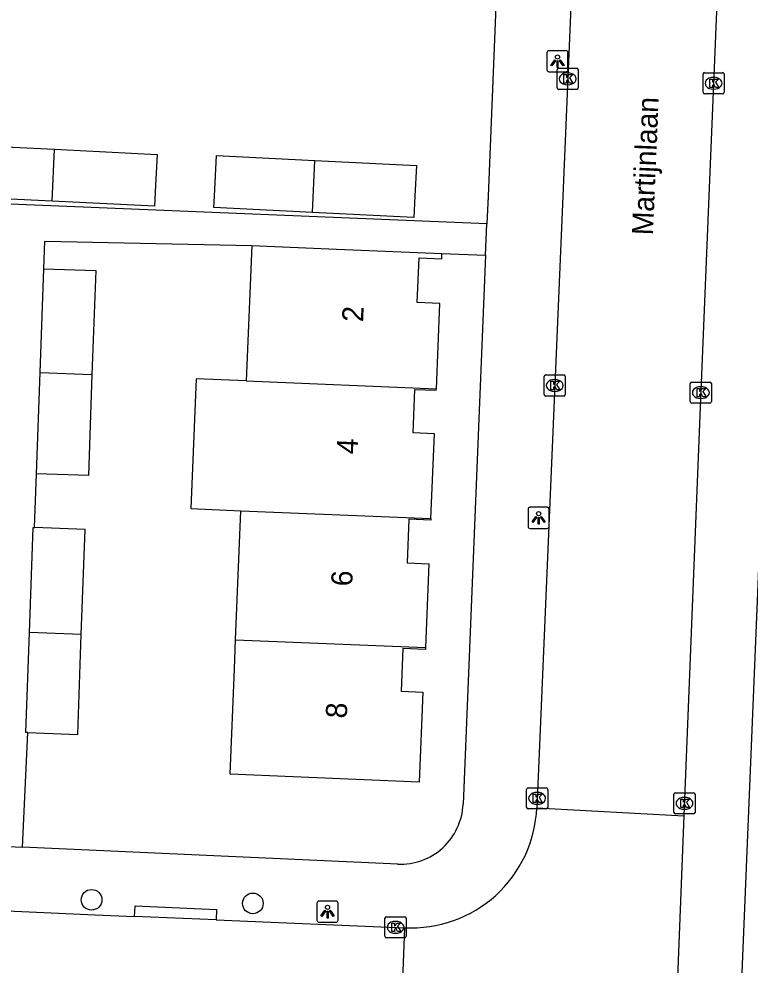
# Model space of a CAD drawing. Extents: x 160077 to 160945, y 386481 to 387498.
# Drawn here: x 160588.07 to 160622.65, y 386713.63 to 386758.39 of the extents above; entities that cross this region are included whole.
import ezdxf

# ---------------------------------------------------------------- set-up
doc = ezdxf.new("R2010")
doc.units = 0
for name, color, linetype in [('IMGEO_Boom', 7, 'Continuous'), ('IMGEO_Kolk', 7, 'Continuous'), ('IMGEO_Lichtpunt', 7, 'Continuous'), ('IMGEO_Openbare_ruimte_label', 7, 'Continuous'), ('IMGEO_Pand', 7, 'Continuous'), ('IMGEO_Pand_nummerreeks', 7, 'Continuous'), ('IMGEO_Rijbaan_lokaal_open', 7, 'Continuous'), ('IMGEO_Voetpad_open', 7, 'Continuous')]:
    doc.layers.add(name, color=color, linetype=linetype)

msp = doc.modelspace()

# ---------------------------------------------------------------- linework, layer by layer
at = {"layer": 'IMGEO_Boom'}
for centre in [(160591.502, 386716.716), (160599.132, 386716.546)]:
    msp.add_circle(centre, 0.489, dxfattribs=at)
at = {"layer": 'IMGEO_Kolk'}
for p, q in [((160613.525, 386755.13), (160613.525, 386755.982)), ((160613.6, 386756.056), (160614.452, 386756.056)), ((160614.013, 386755.836), (160614.038, 386755.836)), ((160614.526, 386755.982), (160614.526, 386755.13)), ((160620.426, 386754.919), (160620.426, 386755.771)), ((160620.501, 386755.845), (160621.353, 386755.845)), ((160620.914, 386755.625), (160620.939, 386755.625)), ((160621.427, 386755.771), (160621.427, 386754.919)), ((160614.036, 386755.276), (160614.011, 386755.276)), ((160614.452, 386755.056), (160613.6, 386755.056)), ((160621.353, 386754.845), (160620.501, 386754.845)), ((160620.937, 386755.065), (160620.912, 386755.065)), ((160612.911, 386740.623), (160612.911, 386741.475)), ((160612.986, 386741.549), (160613.838, 386741.549)), ((160613.399, 386741.329), (160613.424, 386741.329)), ((160613.912, 386741.475), (160613.912, 386740.623)), ((160619.823, 386740.284), (160619.823, 386741.136)), ((160619.898, 386741.21), (160620.75, 386741.21)), ((160620.311, 386740.99), (160620.336, 386740.99)), ((160620.824, 386741.136), (160620.824, 386740.284)), ((160613.838, 386740.549), (160612.986, 386740.549)), ((160613.422, 386740.769), (160613.397, 386740.769)), ((160620.334, 386740.43), (160620.309, 386740.43)), ((160620.75, 386740.21), (160619.898, 386740.21)), ((160612.078, 386721.09), (160612.078, 386721.942)), ((160612.153, 386722.016), (160613.005, 386722.016)), ((160612.566, 386721.796), (160612.591, 386721.796)), ((160613.079, 386721.942), (160613.079, 386721.09)), ((160619.048, 386720.854), (160619.048, 386721.706)), ((160619.123, 386721.78), (160619.975, 386721.78)), ((160620.049, 386721.706), (160620.049, 386720.854)), ((160612.589, 386721.236), (160612.564, 386721.236)), ((160619.536, 386721.56), (160619.561, 386721.56)), ((160613.005, 386721.016), (160612.153, 386721.016)), ((160619.975, 386720.78), (160619.123, 386720.78)), ((160619.559, 386721), (160619.534, 386721)), ((160605.382, 386714.989), (160605.382, 386715.841)), ((160605.457, 386715.915), (160606.309, 386715.915)), ((160606.383, 386715.841), (160606.383, 386714.989)), ((160605.87, 386715.695), (160605.895, 386715.695)), ((160606.309, 386714.915), (160605.457, 386714.915)), ((160605.893, 386715.135), (160605.868, 386715.135))]:
    msp.add_line(p, q, dxfattribs=at)
for points in [[(160613.525, 386755.13), (160613.525, 386755.982)], [(160613.6, 386756.056), (160614.452, 386756.056)], [(160613.846, 386755.756), (160613.969, 386755.756), (160613.969, 386755.605), (160614.099, 386755.756), (160614.263, 386755.756), (160614.117, 386755.605), (160614.27, 386755.356), (160614.118, 386755.356), (160614.033, 386755.52), (160613.969, 386755.453), (160613.969, 386755.356), (160613.846, 386755.356), (160613.846, 386755.756)], [(160614.526, 386755.982), (160614.526, 386755.13)], [(160620.426, 386754.919), (160620.426, 386755.771)], [(160620.501, 386755.845), (160621.353, 386755.845)], [(160621.427, 386755.771), (160621.427, 386754.919)], [(160620.747, 386755.545), (160620.87, 386755.545), (160620.87, 386755.394), (160621, 386755.545), (160621.164, 386755.545), (160621.018, 386755.394), (160621.171, 386755.145), (160621.019, 386755.145), (160620.934, 386755.309), (160620.87, 386755.242), (160620.87, 386755.145), (160620.747, 386755.145), (160620.747, 386755.545)], [(160614.452, 386755.056), (160613.6, 386755.056)], [(160621.353, 386754.845), (160620.501, 386754.845)], [(160612.911, 386740.623), (160612.911, 386741.475)], [(160612.986, 386741.549), (160613.838, 386741.549)], [(160613.912, 386741.475), (160613.912, 386740.623)], [(160613.232, 386741.249), (160613.355, 386741.249), (160613.355, 386741.098), (160613.485, 386741.249), (160613.649, 386741.249), (160613.503, 386741.098), (160613.656, 386740.849), (160613.504, 386740.849), (160613.419, 386741.013), (160613.355, 386740.946), (160613.355, 386740.849), (160613.232, 386740.849), (160613.232, 386741.249)], [(160619.823, 386740.284), (160619.823, 386741.136)], [(160619.898, 386741.21), (160620.75, 386741.21)], [(160620.144, 386740.91), (160620.267, 386740.91), (160620.267, 386740.759), (160620.397, 386740.91), (160620.561, 386740.91), (160620.415, 386740.759), (160620.568, 386740.51), (160620.416, 386740.51), (160620.331, 386740.674), (160620.267, 386740.607), (160620.267, 386740.51), (160620.144, 386740.51), (160620.144, 386740.91)], [(160620.824, 386741.136), (160620.824, 386740.284)], [(160613.838, 386740.549), (160612.986, 386740.549)], [(160620.75, 386740.21), (160619.898, 386740.21)], [(160612.078, 386721.09), (160612.078, 386721.942)], [(160612.153, 386722.016), (160613.005, 386722.016)], [(160612.399, 386721.716), (160612.522, 386721.716), (160612.522, 386721.565), (160612.652, 386721.716), (160612.816, 386721.716), (160612.67, 386721.565), (160612.823, 386721.316), (160612.671, 386721.316), (160612.586, 386721.48), (160612.522, 386721.413), (160612.522, 386721.316), (160612.399, 386721.316), (160612.399, 386721.716)], [(160613.079, 386721.942), (160613.079, 386721.09)], [(160619.048, 386720.854), (160619.048, 386721.706)], [(160619.123, 386721.78), (160619.975, 386721.78)], [(160620.049, 386721.706), (160620.049, 386720.854)], [(160619.369, 386721.48), (160619.492, 386721.48), (160619.492, 386721.329), (160619.622, 386721.48), (160619.786, 386721.48), (160619.64, 386721.329), (160619.793, 386721.08), (160619.641, 386721.08), (160619.556, 386721.244), (160619.492, 386721.177), (160619.492, 386721.08), (160619.369, 386721.08), (160619.369, 386721.48)], [(160613.005, 386721.016), (160612.153, 386721.016)], [(160619.975, 386720.78), (160619.123, 386720.78)], [(160605.382, 386714.989), (160605.382, 386715.841)], [(160605.457, 386715.915), (160606.309, 386715.915)], [(160606.383, 386715.841), (160606.383, 386714.989)], [(160605.703, 386715.615), (160605.826, 386715.615), (160605.826, 386715.464), (160605.956, 386715.615), (160606.12, 386715.615), (160605.974, 386715.464), (160606.127, 386715.215), (160605.975, 386715.215), (160605.89, 386715.379), (160605.826, 386715.312), (160605.826, 386715.215), (160605.703, 386715.215), (160605.703, 386715.615)], [(160606.309, 386714.915), (160605.457, 386714.915)]]:
    msp.add_lwpolyline(points, dxfattribs=at)
for centre, start, end in [((160613.602, 386755.98), 91.552, 178.448), ((160613.602, 386755.98), 91.552, 178.448), ((160614.45, 386755.98), 1.552, 88.448), ((160614.45, 386755.98), 1.552, 88.448), ((160620.503, 386755.769), 91.552, 178.448), ((160620.503, 386755.769), 91.552, 178.448), ((160621.351, 386755.769), 1.552, 88.448), ((160621.351, 386755.769), 1.552, 88.448), ((160613.602, 386755.132), 181.552, 268.448), ((160613.602, 386755.132), 181.552, 268.448), ((160614.45, 386755.132), 271.552, 358.448), ((160614.45, 386755.132), 271.552, 358.448), ((160620.503, 386754.921), 181.552, 268.448), ((160620.503, 386754.921), 181.552, 268.448), ((160621.351, 386754.921), 271.552, 358.448), ((160621.351, 386754.921), 271.552, 358.448), ((160612.988, 386741.473), 91.552, 178.448), ((160612.988, 386741.473), 91.552, 178.448), ((160613.836, 386741.473), 1.552, 88.448), ((160613.836, 386741.473), 1.552, 88.448), ((160619.9, 386741.134), 91.552, 178.448), ((160619.9, 386741.134), 91.552, 178.448), ((160620.748, 386741.134), 1.552, 88.448), ((160620.748, 386741.134), 1.552, 88.448), ((160612.988, 386740.625), 181.552, 268.448), ((160612.988, 386740.625), 181.552, 268.448), ((160613.836, 386740.625), 271.552, 358.448), ((160613.836, 386740.625), 271.552, 358.448), ((160619.9, 386740.286), 181.552, 268.448), ((160619.9, 386740.286), 181.552, 268.448), ((160620.748, 386740.286), 271.552, 358.448), ((160620.748, 386740.286), 271.552, 358.448), ((160612.155, 386721.94), 91.552, 178.448), ((160612.155, 386721.94), 91.552, 178.448), ((160613.003, 386721.94), 1.552, 88.448), ((160613.003, 386721.94), 1.552, 88.448), ((160619.125, 386721.704), 91.552, 178.448), ((160619.125, 386721.704), 91.552, 178.448), ((160619.973, 386721.704), 1.552, 88.448), ((160619.973, 386721.704), 1.552, 88.448), ((160612.155, 386721.092), 181.552, 268.448), ((160612.155, 386721.092), 181.552, 268.448), ((160613.003, 386721.092), 271.552, 358.448), ((160613.003, 386721.092), 271.552, 358.448), ((160619.125, 386720.856), 181.552, 268.448), ((160619.125, 386720.856), 181.552, 268.448), ((160619.973, 386720.856), 271.552, 358.448), ((160619.973, 386720.856), 271.552, 358.448), ((160605.459, 386715.839), 91.552, 178.448), ((160605.459, 386715.839), 91.552, 178.448), ((160606.307, 386715.839), 1.552, 88.448), ((160606.307, 386715.839), 1.552, 88.448), ((160605.459, 386714.991), 181.552, 268.448), ((160605.459, 386714.991), 181.552, 268.448), ((160606.307, 386714.991), 271.552, 358.448), ((160606.307, 386714.991), 271.552, 358.448)]:
    msp.add_arc(centre, 0.0765, start, end, dxfattribs=at)
for centre, major_axis, ratio, start_param, end_param in [((160614.012, 386755.556), (-0.387, 0.002), 0.722429, 4.712389, 7.853982), ((160614.037, 386755.556), (-0.39, 0.002), 0.717154, 1.570796, 4.712389), ((160620.913, 386755.345), (-0.387, 0.002), 0.722429, 4.712389, 7.853982), ((160620.938, 386755.345), (-0.39, 0.002), 0.717154, 1.570796, 4.712389), ((160613.398, 386741.049), (-0.387, 0.002), 0.722429, 4.712389, 7.853982), ((160613.423, 386741.049), (-0.39, 0.002), 0.717154, 1.570796, 4.712389), ((160620.31, 386740.71), (-0.387, 0.002), 0.722429, 4.712389, 7.853982), ((160620.335, 386740.71), (-0.39, 0.002), 0.717154, 1.570796, 4.712389), ((160612.565, 386721.516), (-0.387, 0.002), 0.722429, 4.712389, 7.853982), ((160612.59, 386721.516), (-0.39, 0.002), 0.717154, 1.570796, 4.712389), ((160619.535, 386721.28), (-0.387, 0.002), 0.722429, 4.712389, 7.853982), ((160619.56, 386721.28), (-0.39, 0.002), 0.717154, 1.570796, 4.712389), ((160605.869, 386715.415), (-0.387, 0.002), 0.722429, 4.712389, 7.853982), ((160605.894, 386715.415), (-0.39, 0.002), 0.717154, 1.570796, 4.712389)]:
    msp.add_ellipse(centre, major_axis=major_axis, ratio=ratio, start_param=start_param, end_param=end_param, dxfattribs=at)
at = {"layer": 'IMGEO_Lichtpunt'}
for p, q in [((160613.043, 386756.791), (160613.043, 386755.984)), ((160613.043, 386756.791), (160613.043, 386755.984)), ((160613.945, 386756.886), (160613.137, 386756.886)), ((160613.945, 386756.886), (160613.137, 386756.886)), ((160614.039, 386755.984), (160614.039, 386756.791)), ((160614.039, 386755.984), (160614.039, 386756.791)), ((160613.137, 386755.89), (160613.945, 386755.89)), ((160613.137, 386755.89), (160613.945, 386755.89)), ((160612.151, 386735.188), (160612.151, 386734.381)), ((160612.151, 386735.188), (160612.151, 386734.381)), ((160613.053, 386735.283), (160612.245, 386735.283)), ((160613.053, 386735.283), (160612.245, 386735.283)), ((160613.147, 386734.381), (160613.147, 386735.188)), ((160613.147, 386734.381), (160613.147, 386735.188)), ((160612.245, 386734.287), (160613.053, 386734.287)), ((160612.245, 386734.287), (160613.053, 386734.287)), ((160602.165, 386716.559), (160602.165, 386715.752)), ((160602.165, 386716.559), (160602.165, 386715.752)), ((160603.067, 386716.654), (160602.259, 386716.654)), ((160603.067, 386716.654), (160602.259, 386716.654)), ((160603.161, 386715.752), (160603.161, 386716.559)), ((160603.161, 386715.752), (160603.161, 386716.559)), ((160602.259, 386715.658), (160603.067, 386715.658)), ((160602.259, 386715.658), (160603.067, 386715.658))]:
    msp.add_line(p, q, dxfattribs=at)
for points in [[(160613.417, 386756.455), (160613.456, 386756.427), (160613.268, 386756.165), (160613.23, 386756.192), (160613.417, 386756.455)], [(160613.519, 386756.407), (160613.566, 386756.407), (160613.566, 386756.085), (160613.519, 386756.085), (160613.519, 386756.407)], [(160613.629, 386756.427), (160613.667, 386756.454), (160613.854, 386756.192), (160613.815, 386756.164), (160613.629, 386756.427)], [(160612.525, 386734.852), (160612.564, 386734.824), (160612.376, 386734.562), (160612.338, 386734.589), (160612.525, 386734.852)], [(160612.627, 386734.804), (160612.674, 386734.804), (160612.674, 386734.482), (160612.627, 386734.482), (160612.627, 386734.804)], [(160612.737, 386734.824), (160612.775, 386734.851), (160612.962, 386734.589), (160612.923, 386734.561), (160612.737, 386734.824)], [(160602.539, 386716.223), (160602.578, 386716.195), (160602.39, 386715.933), (160602.352, 386715.96), (160602.539, 386716.223)], [(160602.641, 386716.175), (160602.688, 386716.175), (160602.688, 386715.853), (160602.641, 386715.853), (160602.641, 386716.175)], [(160602.751, 386716.195), (160602.789, 386716.222), (160602.976, 386715.96), (160602.937, 386715.932), (160602.751, 386716.195)]]:
    msp.add_lwpolyline(points, dxfattribs=at)
for centre in [(160613.542, 386756.589), (160612.65, 386734.986), (160602.664, 386716.357)]:
    msp.add_circle(centre, 0.0994, dxfattribs=at)
for centre, start, end in [((160613.137, 386756.791), 90, 180), ((160613.137, 386756.791), 90, 180), ((160613.945, 386756.791), 0, 90), ((160613.945, 386756.791), 0, 90), ((160613.137, 386755.984), 180, 270), ((160613.137, 386755.984), 180, 270), ((160613.945, 386755.984), 270, 0), ((160613.945, 386755.984), 270, 360), ((160612.245, 386735.188), 90, 180), ((160612.245, 386735.188), 90, 180), ((160613.053, 386735.188), 0, 90), ((160613.053, 386735.188), 0, 90), ((160612.245, 386734.381), 180, 270), ((160612.245, 386734.381), 180, 270), ((160613.053, 386734.381), 270, 0), ((160613.053, 386734.381), 270, 360), ((160602.259, 386716.559), 90, 180), ((160602.259, 386716.559), 90, 180), ((160603.067, 386716.559), 0, 90), ((160603.067, 386716.559), 0, 90), ((160602.259, 386715.752), 180, 270), ((160602.259, 386715.752), 180, 270), ((160603.067, 386715.752), 270, 0), ((160603.067, 386715.752), 270, 360)]:
    msp.add_arc(centre, 0.0946, start, end, dxfattribs=at)
at = {"layer": 'IMGEO_Pand'}
for points in [[(160589.642, 386749.764), (160585.017, 386749.993), (160585.043, 386750.525), (160585.139, 386752.449), (160589.748, 386752.221)], [(160589.748, 386752.221), (160594.605, 386751.981), (160594.533, 386750.525), (160594.483, 386749.525), (160589.642, 386749.764)], [(160589.642, 386749.764), (160589.748, 386752.221)], [(160601.961, 386749.237), (160597.284, 386749.468), (160597.31, 386750), (160597.406, 386751.924), (160602.067, 386751.694)], [(160602.067, 386751.694), (160606.872, 386751.456), (160606.8, 386750), (160606.75, 386749), (160601.961, 386749.237)], [(160601.961, 386749.237), (160602.067, 386751.694)], [(160599.083, 386747.662), (160598.819, 386741.26)], [(160599.083, 386747.662), (160603.082, 386747.497), (160608.077, 386747.291)], [(160607.811, 386740.892), (160607.977, 386744.927), (160606.906, 386744.971), (160606.994, 386747.091), (160608.067, 386747.046), (160608.077, 386747.291)], [(160589.067, 386741.659), (160589.243, 386746.567)], [(160589.243, 386746.567), (160591.697, 386746.479), (160591.521, 386741.559)], [(160588.896, 386736.873), (160589.067, 386741.659)], [(160591.521, 386741.559), (160591.35, 386736.785), (160588.896, 386736.873)], [(160589.067, 386741.659), (160591.521, 386741.559)], [(160598.819, 386741.26), (160596.451, 386741.358), (160596.197, 386735.22), (160598.565, 386735.122)], [(160598.819, 386741.26), (160607.811, 386740.892)], [(160607.557, 386734.753), (160607.723, 386738.76), (160606.712, 386738.801), (160606.797, 386740.862), (160607.808, 386740.82), (160607.811, 386740.892)], [(160598.314, 386729.018), (160598.565, 386735.122)], [(160598.565, 386735.122), (160607.557, 386734.753)], [(160607.557, 386734.753), (160607.554, 386734.681), (160606.512, 386734.724), (160606.426, 386732.654), (160607.464, 386732.611), (160607.301, 386728.65)], [(160588.56, 386729.362), (160588.738, 386734.325), (160588.805, 386734.323)], [(160591.014, 386729.261), (160591.192, 386734.237), (160588.805, 386734.323)], [(160588.486, 386724.628), (160588.391, 386724.631), (160588.56, 386729.362)], [(160588.486, 386724.628), (160590.845, 386724.543), (160591.014, 386729.261)], [(160591.014, 386729.261), (160588.56, 386729.362)], [(160607.301, 386728.65), (160607.297, 386728.56), (160606.231, 386728.604), (160606.148, 386726.581), (160607.179, 386726.538), (160607.003, 386722.283), (160598.051, 386722.652), (160598.257, 386727.648), (160598.314, 386729.018)], [(160598.314, 386729.018), (160607.301, 386728.65)]]:
    msp.add_lwpolyline(points, dxfattribs=at)
at = {"layer": 'IMGEO_Rijbaan_lokaal_open'}
for points in [[(160621.661, 386773.193), (160620.706, 386750), (160620.278, 386739.623), (160619.524, 386720.686)], [(160614.688, 386772.962), (160614.299, 386761.99), (160613.792, 386750), (160613.446, 386741.825), (160612.561, 386721.068)], [(160612.561, 386721.068), (160619.524, 386720.686)], [(160619.524, 386720.686), (160618.787, 386702.164)], [(160566.885, 386717.053), (160568.768, 386717.052), (160591.679, 386716.001), (160593.538, 386715.924)], [(160597.395, 386715.765), (160593.538, 386715.924)], [(160597.395, 386715.765), (160606.312, 386715.396)], [(160606.312, 386715.396), (160606.031, 386708.388)]]:
    msp.add_lwpolyline(points, dxfattribs=at)
msp.add_arc((160606.634, 386721.32), 5.933, 266.8916, 357.5662, dxfattribs=at)
at = {"layer": 'IMGEO_Voetpad_open'}
for points in [[(160611.199, 386773.064), (160610.255, 386750), (160610.202, 386748.699)], [(160621.452, 386693.374), (160623.787, 386750), (160624.002, 386755.214)], [(160610.202, 386748.699), (160583.446, 386749.795)], [(160610.141, 386747.206), (160610.202, 386748.699)], [(160589.243, 386746.567), (160589.29, 386747.881), (160599.083, 386747.662)], [(160608.077, 386747.291), (160610.141, 386747.206)], [(160610.141, 386747.206), (160609.077, 386721.242)], [(160588.805, 386734.323), (160588.896, 386736.873)], [(160588.239, 386719.208), (160588.486, 386724.628)], [(160586.575, 386719.284), (160588.239, 386719.208)], [(160605.982, 386718.402), (160588.239, 386719.208)], [(160593.538, 386715.924), (160593.559, 386716.423), (160597.416, 386716.264), (160597.395, 386715.765)]]:
    msp.add_lwpolyline(points, dxfattribs=at)
msp.add_arc((160606.113, 386721.365), 2.966, 267.4639, 357.6157, dxfattribs=at)

# ---------------------------------------------------------------- texts
at = {"layer": 'IMGEO_Openbare_ruimte_label'}
msp.add_text('Martijnlaan', height=1, rotation=87.6498, dxfattribs=at).set_placement((160618.06, 386748.14))
at = {"layer": 'IMGEO_Pand_nummerreeks'}
for s, rotation, p in [('2', 87.64, (160604.346, 386744.036)), ('4', 87.6396, (160604.088, 386737.785)), ('6', 87.6396, (160603.83, 386731.533)), ('8', 87.6396, (160603.574, 386725.284))]:
    msp.add_text(s, height=1, rotation=rotation, dxfattribs=at).set_placement(p)

doc.saveas('drawing.dxf')
